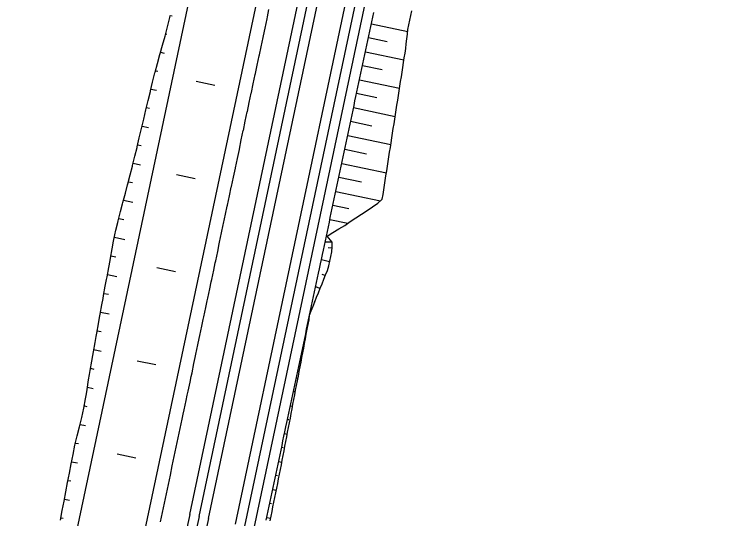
# Model space of a CAD drawing. Extents: x 6503541 to 6503743, y 5888004 to 5888145.
# Drawn here: x 6503704.961 to 6503706.788, y 5888130.22 to 5888131.49 of the extents above; entities that cross this region are included whole.
import ezdxf

# ---------------------------------------------------------------- set-up
doc = ezdxf.new("R2010")
doc.units = 0
doc.layers.add('12', color=7, linetype='Continuous')

msp = doc.modelspace()

# ---------------------------------------------------------------- linework, layer by layer
at = {"layer": '12'}
for p, q in [((6503705.4026, 5888130.2295), (6503706.626, 5888136.008)), ((6503705.426, 5888130.2245), (6503706.6495, 5888136.003)), ((6503705.4495, 5888130.2195), (6503706.673, 5888135.998)), ((6503705.5176, 5888130.2051), (6503706.7411, 5888135.9836)), ((6503705.5411, 5888130.2001), (6503706.7646, 5888135.9786)), ((6503705.5646, 5888130.1952), (6503706.788, 5888135.9737)), ((6503704.961, 5888129.4474), (6503706.1631, 5888135.1249)), ((6503705.1253, 5888129.4126), (6503706.3274, 5888135.0901)), ((6503705.8603, 5888131.4666), (6503705.9519, 5888131.4472)), ((6503705.9003, 5888131.4213), (6503705.8528, 5888131.4314)), ((6503705.8453, 5888131.3962), (6503705.9425, 5888131.3756)), ((6503705.8874, 5888131.3505), (6503705.8379, 5888131.361)), ((6503705.8304, 5888131.3257), (6503705.9314, 5888131.3044)), ((6503705.8744, 5888131.2796), (6503705.823, 5888131.2905)), ((6503705.8155, 5888131.2553), (6503705.9204, 5888131.2331)), ((6503705.8614, 5888131.2088), (6503705.8081, 5888131.2201)), ((6503705.8006, 5888131.1849), (6503705.9093, 5888131.1619)), ((6503705.8484, 5888131.1379), (6503705.7931, 5888131.1497)), ((6503705.7857, 5888131.1144), (6503705.8982, 5888131.0906)), ((6503705.8354, 5888131.0671), (6503705.7782, 5888131.0792)), ((6503705.7708, 5888131.044), (6503705.883, 5888131.0202)), ((6503705.8035, 5888131.0003), (6503705.7633, 5888131.0088)), ((6503705.7559, 5888130.9736), (6503705.8014, 5888130.9639)), ((6503705.7613, 5888130.9162), (6503705.7437, 5888130.9164)), ((6503705.7511, 5888130.903), (6503705.7611, 5888130.9021)), ((6503705.755, 5888130.8667), (6503705.7343, 5888130.8717)), ((6503705.7358, 5888130.8354), (6503705.7443, 5888130.8324)), ((6503705.7311, 5888130.799), (6503705.7198, 5888130.8034)), ((6503705.715, 5888130.7666), (6503705.7178, 5888130.7655)), ((6503705.7048, 5888130.7319), (6503705.7047, 5888130.732)), ((6503705.7012, 5888130.7152), (6503705.7022, 5888130.7149)), ((6503705.6946, 5888130.6798), (6503705.6937, 5888130.6799)), ((6503705.6862, 5888130.6447), (6503705.6888, 5888130.6442)), ((6503705.6804, 5888130.6092), (6503705.6788, 5888130.6095)), ((6503705.6713, 5888130.5743), (6503705.6753, 5888130.5735)), ((6503705.6662, 5888130.5386), (6503705.6639, 5888130.5391)), ((6503705.6564, 5888130.5039), (6503705.6618, 5888130.5027)), ((6503705.652, 5888130.468), (6503705.649, 5888130.4686)), ((6503705.6415, 5888130.4334), (6503705.6484, 5888130.432)), ((6503705.6379, 5888130.3974), (6503705.6341, 5888130.3982)), ((6503705.6266, 5888130.363), (6503705.6349, 5888130.3612)), ((6503705.6236, 5888130.3268), (6503705.6191, 5888130.3278)), ((6503705.6117, 5888130.2925), (6503705.6208, 5888130.2906)), ((6503705.6089, 5888130.2563), (6503705.6042, 5888130.2573)), ((6503705.5968, 5888130.2221), (6503705.6065, 5888130.22))]:
    msp.add_line(p, q, dxfattribs=at)
for points in [[(6503705.3288, 5888130.2114), (6503705.3338, 5888130.2349), (6503705.3388, 5888130.2584), (6503705.3437, 5888130.2819), (6503705.3487, 5888130.3054), (6503705.3537, 5888130.3288), (6503705.3586, 5888130.3523), (6503705.3636, 5888130.3758), (6503705.3686, 5888130.3993), (6503705.3736, 5888130.4228), (6503705.3785, 5888130.4462), (6503705.3835, 5888130.4697), (6503705.3862, 5888130.4824), (6503705.3885, 5888130.4932), (6503705.3934, 5888130.5167), (6503705.3963, 5888130.5301), (6503705.3984, 5888130.5401), (6503705.4034, 5888130.5636), (6503705.4064, 5888130.5778), (6503705.4084, 5888130.5871), (6503705.4133, 5888130.6106), (6503705.4165, 5888130.6255), (6503705.4183, 5888130.6341), (6503705.4233, 5888130.6575), (6503705.4266, 5888130.6732), (6503705.4282, 5888130.681), (6503705.4332, 5888130.7045), (6503705.4367, 5888130.7209), (6503705.4382, 5888130.728), (6503705.4432, 5888130.7515), (6503705.4468, 5888130.7686), (6503705.4481, 5888130.7749), (6503705.4531, 5888130.7984), (6503705.4569, 5888130.8163), (6503705.4581, 5888130.8219), (6503705.463, 5888130.8454), (6503705.467, 5888130.864), (6503705.468, 5888130.8689), (6503705.473, 5888130.8923), (6503705.4771, 5888130.9117), (6503705.478, 5888130.9158), (6503705.4829, 5888130.9393), (6503705.4872, 5888130.9594), (6503705.4879, 5888130.9628), (6503705.4929, 5888130.9863), (6503705.4973, 5888131.0071), (6503705.4978, 5888131.0097), (6503705.5028, 5888131.0332), (6503705.5074, 5888131.0547), (6503705.5078, 5888131.0567), (6503705.5128, 5888131.0802), (6503705.5175, 5888131.1024), (6503705.5177, 5888131.1037), (6503705.5227, 5888131.1271), (6503705.5276, 5888131.1501), (6503705.5277, 5888131.1506), (6503705.5326, 5888131.1741), (6503705.5376, 5888131.1976), (6503705.5377, 5888131.1978), (6503705.5426, 5888131.2211), (6503705.5476, 5888131.2445), (6503705.5478, 5888131.2455), (6503705.5525, 5888131.268), (6503705.5575, 5888131.2915), (6503705.5579, 5888131.2932), (6503705.5625, 5888131.315), (6503705.5674, 5888131.3385), (6503705.568, 5888131.3409), (6503705.5724, 5888131.3619), (6503705.5774, 5888131.3854), (6503705.5781, 5888131.3886), (6503705.5824, 5888131.4089), (6503705.5873, 5888131.4324), (6503705.5882, 5888131.4363), (6503705.5923, 5888131.4558), (6503705.5973, 5888131.4793), (6503705.5982, 5888131.484), (6503705.6022, 5888131.5028)], [(6503705.5953, 5888130.2154), (6503705.5978, 5888130.2271), (6503705.6003, 5888130.2389), (6503705.6028, 5888130.2506), (6503705.6053, 5888130.2623), (6503705.6078, 5888130.2741), (6503705.6102, 5888130.2858), (6503705.6127, 5888130.2976), (6503705.6152, 5888130.3093), (6503705.6177, 5888130.321), (6503705.6202, 5888130.3328), (6503705.6227, 5888130.3445), (6503705.6252, 5888130.3563), (6503705.6276, 5888130.368), (6503705.6301, 5888130.3797), (6503705.6326, 5888130.3915), (6503705.6351, 5888130.4032), (6503705.6376, 5888130.415), (6503705.6401, 5888130.4267), (6503705.6426, 5888130.4384), (6503705.645, 5888130.4502), (6503705.6475, 5888130.4619), (6503705.65, 5888130.4737), (6503705.6525, 5888130.4854), (6503705.655, 5888130.4971), (6503705.6575, 5888130.5089), (6503705.66, 5888130.5206), (6503705.6624, 5888130.5324), (6503705.6649, 5888130.5441), (6503705.6674, 5888130.5558), (6503705.6699, 5888130.5676), (6503705.6724, 5888130.5793), (6503705.6749, 5888130.5911), (6503705.6774, 5888130.6028), (6503705.6798, 5888130.6145), (6503705.6823, 5888130.6263), (6503705.6848, 5888130.638), (6503705.6873, 5888130.6498), (6503705.6898, 5888130.6615), (6503705.6923, 5888130.6732), (6503705.6948, 5888130.685), (6503705.6972, 5888130.6967), (6503705.6997, 5888130.7085), (6503705.7022, 5888130.7202), (6503705.7047, 5888130.7319), (6503705.7072, 5888130.7437), (6503705.7097, 5888130.7554), (6503705.7122, 5888130.7672), (6503705.7146, 5888130.7789), (6503705.7171, 5888130.7906), (6503705.7196, 5888130.8024), (6503705.7221, 5888130.8141), (6503705.7246, 5888130.8259), (6503705.7271, 5888130.8376), (6503705.7296, 5888130.8493), (6503705.732, 5888130.8611), (6503705.7345, 5888130.8728), (6503705.737, 5888130.8846), (6503705.7395, 5888130.8963), (6503705.742, 5888130.908), (6503705.7445, 5888130.9198), (6503705.747, 5888130.9315), (6503705.7494, 5888130.9433), (6503705.7519, 5888130.955), (6503705.7544, 5888130.9667), (6503705.7569, 5888130.9785), (6503705.7594, 5888130.9902), (6503705.7619, 5888131.0019), (6503705.7644, 5888131.0137), (6503705.7668, 5888131.0254), (6503705.7693, 5888131.0372), (6503705.7718, 5888131.0489), (6503705.7743, 5888131.0606), (6503705.7768, 5888131.0724), (6503705.7793, 5888131.0841), (6503705.7818, 5888131.0959), (6503705.7842, 5888131.1076), (6503705.7867, 5888131.1193), (6503705.7892, 5888131.1311), (6503705.7917, 5888131.1428), (6503705.7942, 5888131.1546), (6503705.7967, 5888131.1663), (6503705.7992, 5888131.178), (6503705.8016, 5888131.1898), (6503705.8041, 5888131.2015), (6503705.8066, 5888131.2133), (6503705.8091, 5888131.225), (6503705.8116, 5888131.2367), (6503705.8141, 5888131.2485), (6503705.8166, 5888131.2602), (6503705.819, 5888131.272), (6503705.8215, 5888131.2837), (6503705.824, 5888131.2954), (6503705.8265, 5888131.3072), (6503705.829, 5888131.3189), (6503705.8315, 5888131.3307), (6503705.834, 5888131.3424), (6503705.8364, 5888131.3541), (6503705.8389, 5888131.3659), (6503705.8414, 5888131.3776), (6503705.8439, 5888131.3894), (6503705.8464, 5888131.4011), (6503705.8489, 5888131.4128), (6503705.8514, 5888131.4246), (6503705.8538, 5888131.4363), (6503705.8563, 5888131.4481), (6503705.8588, 5888131.4598), (6503705.8613, 5888131.4715), (6503705.8638, 5888131.4833), (6503705.8663, 5888131.495)], [(6503705.7491, 5888130.9311), (6503705.7635, 5888130.9403), (6503705.7785, 5888130.9494), (6503705.7932, 5888130.9585), (6503705.8073, 5888130.9678), (6503705.8214, 5888130.9771), (6503705.8355, 5888130.9864), (6503705.8496, 5888130.9956), (6503705.8631, 5888131.0051), (6503705.8763, 5888131.0145), (6503705.8879, 5888131.0243), (6503705.8897, 5888131.0362), (6503705.8916, 5888131.0481), (6503705.8934, 5888131.06), (6503705.8953, 5888131.0718), (6503705.8971, 5888131.0837), (6503705.899, 5888131.0956), (6503705.9008, 5888131.1075), (6503705.9027, 5888131.1193), (6503705.9045, 5888131.1312), (6503705.9064, 5888131.1431), (6503705.9082, 5888131.155), (6503705.9101, 5888131.1668), (6503705.9119, 5888131.1787), (6503705.9137, 5888131.1906), (6503705.9156, 5888131.2025), (6503705.9174, 5888131.2143), (6503705.9193, 5888131.2262), (6503705.9211, 5888131.2381), (6503705.923, 5888131.25), (6503705.9248, 5888131.2618), (6503705.9267, 5888131.2737), (6503705.9285, 5888131.2856), (6503705.9304, 5888131.2975), (6503705.9322, 5888131.3093), (6503705.9341, 5888131.3212), (6503705.9359, 5888131.3331), (6503705.9378, 5888131.345), (6503705.9396, 5888131.3568), (6503705.9415, 5888131.3687), (6503705.9433, 5888131.3806), (6503705.9451, 5888131.3925), (6503705.947, 5888131.4043), (6503705.9484, 5888131.4163), (6503705.9498, 5888131.4283), (6503705.9512, 5888131.4402), (6503705.9525, 5888131.4522), (6503705.9548, 5888131.464), (6503705.9572, 5888131.4758), (6503705.9595, 5888131.4875), (6503705.9619, 5888131.4993)], [(6503705.0769, 5888130.2157), (6503705.0814, 5888130.2393), (6503705.0859, 5888130.2629), (6503705.0904, 5888130.2864), (6503705.0949, 5888130.31), (6503705.0994, 5888130.3336), (6503705.1039, 5888130.3572), (6503705.1084, 5888130.3808), (6503705.1134, 5888130.4042), (6503705.1191, 5888130.4276), (6503705.1249, 5888130.4509), (6503705.1306, 5888130.4742), (6503705.1361, 5888130.4976), (6503705.14, 5888130.5213), (6503705.1421, 5888130.5341), (6503705.1439, 5888130.545), (6503705.1477, 5888130.5687), (6503705.15, 5888130.5823), (6503705.1516, 5888130.5924), (6503705.1556, 5888130.6161), (6503705.1582, 5888130.6304), (6503705.1599, 5888130.6397), (6503705.1641, 5888130.6633), (6503705.1669, 5888130.6784), (6503705.1684, 5888130.687), (6503705.1727, 5888130.7106), (6503705.1755, 5888130.7264), (6503705.177, 5888130.7342), (6503705.1812, 5888130.7579), (6503705.1842, 5888130.7744), (6503705.1855, 5888130.7815), (6503705.1898, 5888130.8051), (6503705.193, 5888130.8223), (6503705.1942, 5888130.8287), (6503705.1985, 5888130.8523), (6503705.2018, 5888130.8703), (6503705.2028, 5888130.876), (6503705.2071, 5888130.8996), (6503705.2106, 5888130.9183), (6503705.2115, 5888130.9232), (6503705.2161, 5888130.9467), (6503705.2211, 5888130.9659), (6503705.2222, 5888130.97), (6503705.2282, 5888130.9932), (6503705.2334, 5888131.0131), (6503705.2343, 5888131.0165), (6503705.2404, 5888131.0397), (6503705.2458, 5888131.0603), (6503705.2465, 5888131.063), (6503705.2526, 5888131.0862), (6503705.2582, 5888131.1075), (6503705.2587, 5888131.1094), (6503705.2644, 5888131.1328), (6503705.2697, 5888131.1549), (6503705.27, 5888131.1561), (6503705.2755, 5888131.1795), (6503705.2809, 5888131.2024), (6503705.281, 5888131.2028), (6503705.2866, 5888131.2262), (6503705.2921, 5888131.2495), (6503705.2922, 5888131.2498), (6503705.2977, 5888131.2729), (6503705.3033, 5888131.2963), (6503705.3035, 5888131.2972), (6503705.3089, 5888131.3196), (6503705.3148, 5888131.3429), (6503705.3153, 5888131.3446), (6503705.3212, 5888131.3661), (6503705.3276, 5888131.3892), (6503705.3282, 5888131.3917), (6503705.334, 5888131.4124), (6503705.3404, 5888131.4356), (6503705.3412, 5888131.4387), (6503705.3468, 5888131.4588), (6503705.3522, 5888131.4822), (6503705.3535, 5888131.4878)], [(6503705.3535, 5888131.4878), (6503705.3584, 5888131.4867)], [(6503705.3419, 5888131.4412), (6503705.3452, 5888131.4405)], [(6503705.3291, 5888131.3948), (6503705.3385, 5888131.3928)], [(6503705.3164, 5888131.3484), (6503705.3225, 5888131.3471)], [(6503705.4659, 5888131.3109), (6503705.419, 5888131.3208)], [(6503705.3046, 5888131.3019), (6503705.3186, 5888131.2989)], [(6503705.2935, 5888131.2552), (6503705.3011, 5888131.2535)], [(6503705.2824, 5888131.2084), (6503705.2988, 5888131.205)], [(6503705.2713, 5888131.1617), (6503705.28, 5888131.1599)], [(6503705.2601, 5888131.115), (6503705.2789, 5888131.1111)], [(6503705.4162, 5888131.0761), (6503705.3693, 5888131.086)], [(6503705.2479, 5888131.0685), (6503705.2584, 5888131.0663)], [(6503705.2358, 5888131.022), (6503705.259, 5888131.0171)], [(6503705.2236, 5888130.9756), (6503705.2363, 5888130.9729)], [(6503705.2126, 5888130.9288), (6503705.2391, 5888130.9232)], [(6503705.7048, 5888130.7319), (6503705.709, 5888130.7433), (6503705.7135, 5888130.7546), (6503705.7179, 5888130.7659), (6503705.7224, 5888130.7772), (6503705.7269, 5888130.7886), (6503705.7314, 5888130.7999), (6503705.7359, 5888130.8112), (6503705.7404, 5888130.8225), (6503705.7449, 5888130.8338), (6503705.7494, 5888130.8451), (6503705.7528, 5888130.8567), (6503705.7553, 5888130.8684), (6503705.7579, 5888130.8801), (6503705.7604, 5888130.8919), (6503705.7612, 5888130.904), (6503705.7613, 5888130.9162), (6503705.7491, 5888130.9311)], [(6503705.2038, 5888130.8816), (6503705.2165, 5888130.8789)], [(6503705.3665, 5888130.8413), (6503705.3195, 5888130.8512)], [(6503705.1952, 5888130.8344), (6503705.2192, 5888130.8293)], [(6503705.1866, 5888130.7871), (6503705.1979, 5888130.7847)], [(6503705.178, 5888130.7399), (6503705.1993, 5888130.7354)], [(6503705.6051, 5888130.2133), (6503705.6075, 5888130.2251), (6503705.6099, 5888130.2368), (6503705.6123, 5888130.2486), (6503705.6147, 5888130.2604), (6503705.6171, 5888130.2721), (6503705.6194, 5888130.2839), (6503705.6218, 5888130.2956), (6503705.6242, 5888130.3074), (6503705.6266, 5888130.3192), (6503705.629, 5888130.3309), (6503705.6314, 5888130.3427), (6503705.6336, 5888130.3545), (6503705.6359, 5888130.3663), (6503705.6381, 5888130.3781), (6503705.6404, 5888130.3898), (6503705.6426, 5888130.4016), (6503705.6449, 5888130.4134), (6503705.6471, 5888130.4252), (6503705.6493, 5888130.437), (6503705.6516, 5888130.4488), (6503705.6538, 5888130.4606), (6503705.6561, 5888130.4724), (6503705.6583, 5888130.4842), (6503705.6606, 5888130.496), (6503705.6628, 5888130.5078), (6503705.665, 5888130.5195), (6503705.6673, 5888130.5313), (6503705.6695, 5888130.5431), (6503705.6718, 5888130.5549), (6503705.674, 5888130.5667), (6503705.6763, 5888130.5785), (6503705.6785, 5888130.5903), (6503705.6807, 5888130.6021), (6503705.683, 5888130.6139), (6503705.6852, 5888130.6257), (6503705.6875, 5888130.6375), (6503705.6897, 5888130.6492), (6503705.692, 5888130.661), (6503705.6942, 5888130.6728), (6503705.6964, 5888130.6846), (6503705.6987, 5888130.6964), (6503705.7009, 5888130.7082), (6503705.7032, 5888130.72), (6503705.7048, 5888130.7319)], [(6503705.1694, 5888130.6926), (6503705.1794, 5888130.6905)], [(6503705.1609, 5888130.6454), (6503705.1795, 5888130.6415)], [(6503705.3168, 5888130.6065), (6503705.2698, 5888130.6164)], [(6503705.1526, 5888130.5981), (6503705.1611, 5888130.5963)], [(6503705.1448, 5888130.5507), (6503705.1596, 5888130.5475)], [(6503705.137, 5888130.5033), (6503705.1433, 5888130.5019)], [(6503705.1263, 5888130.4565), (6503705.1397, 5888130.4536)], [(6503705.1148, 5888130.4098), (6503705.1222, 5888130.4083)], [(6503705.2671, 5888130.3717), (6503705.2201, 5888130.3816)], [(6503705.105, 5888130.3628), (6503705.1198, 5888130.3597)], [(6503705.096, 5888130.3157), (6503705.1029, 5888130.3142)], [(6503705.087, 5888130.2685), (6503705.0999, 5888130.2658)], [(6503705.078, 5888130.2214), (6503705.084, 5888130.2201)]]:
    msp.add_lwpolyline(points, dxfattribs=at)
for radius in [24.0828, 24.0588, 24.0348]:
    msp.add_arc((6503728.963, 5888125.241), radius, 168.04536, 171.89568, dxfattribs=at)

doc.saveas('drawing.dxf')
